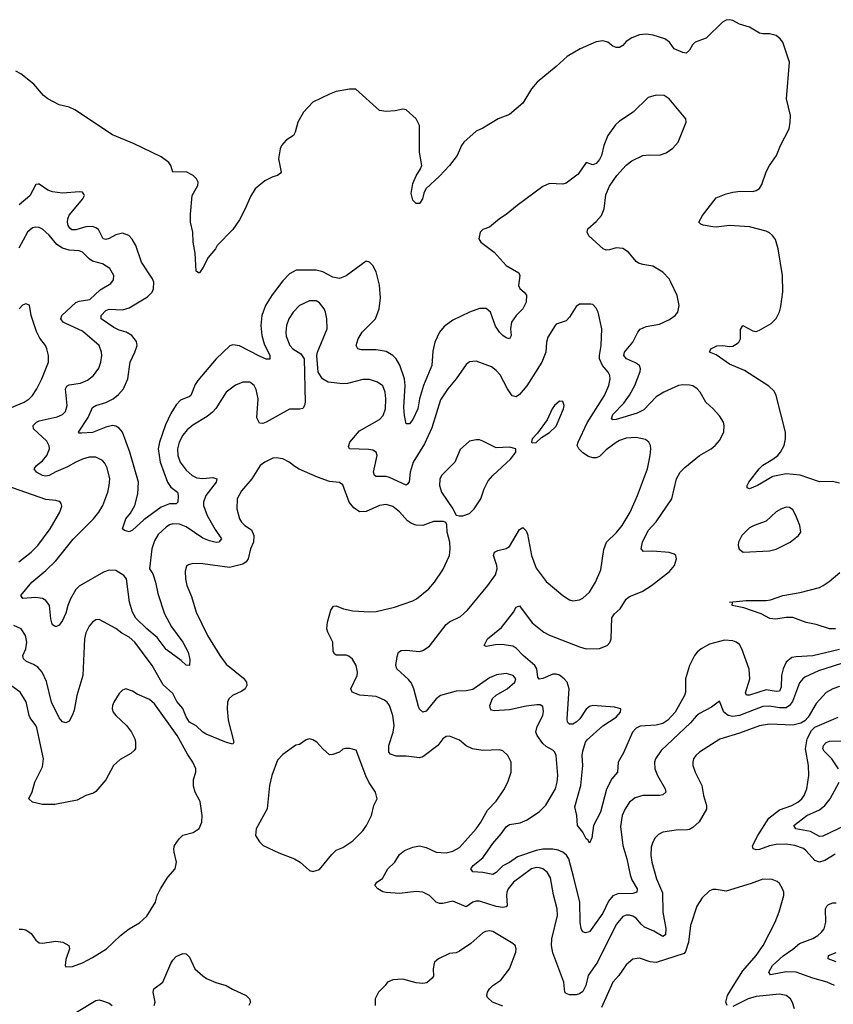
# Model space of a CAD drawing. Header units: inches. Extents: x 1473912 to 1647258, y 640388 to 773423.
# Tile 302 of 420: x 1511713 to 1516592, y 760737 to 766644. Entities that reach past the tile are written whole.
import ezdxf

# ---------------------------------------------------------------- set-up
doc = ezdxf.new("R2010")
doc.units = ezdxf.units.IN
doc.header["$MEASUREMENT"] = 0
doc.layers.add('B5716', color=7, linetype='Continuous')

msp = doc.modelspace()

# ---------------------------------------------------------------- linework, layer by layer
at = {"layer": 'B5716', "color": 5}
for points, elevation in [([(1516630, 763863.3), (1516586.4, 763873.6), (1516510, 763871.6), (1516392.4, 763912.4), (1516310, 763918.7), (1516230, 763903.9), (1516137.3, 763850), (1516090, 763829.8), (1516075.5, 763835.5), (1516074.3, 763850), (1516085.3, 763870), (1516146.7, 763950), (1516170, 763972.5), (1516230, 764006.7), (1516258.3, 764030), (1516274.9, 764050), (1516297.2, 764090), (1516306.1, 764130), (1516305.8, 764170), (1516249.3, 764389.3), (1516236.4, 764416.4), (1516205.5, 764445.5), (1516059.3, 764539.3), (1515970, 764578), (1515890, 764634.4), (1515849.4, 764650), (1515856.9, 764670), (1515893.2, 764686.8), (1515930, 764689.3), (1515970, 764682.8), (1515990, 764685.5), (1516010, 764696.5), (1516025.6, 764710), (1516034.8, 764730), (1516035.3, 764784.7), (1516050, 764808.5), (1516110, 764776.9), (1516130, 764773.7), (1516150, 764780.4), (1516219.6, 764820.4), (1516250, 764850.5), (1516269, 764891), (1516276.8, 764923.2), (1516288.6, 765011.4), (1516286.6, 765110), (1516261.9, 765270), (1516245.1, 765325.1), (1516227.6, 765350), (1516210, 765365.8), (1516190, 765375.8), (1516090, 765401.1), (1515970, 765408.4), (1515890, 765399.4), (1515870, 765401.1), (1515812.2, 765412.2), (1515797.7, 765417.7), (1515785.1, 765430), (1515806.8, 765470), (1515890, 765574.9), (1515950, 765600.2), (1515990, 765610.2), (1516036, 765616), (1516110, 765612.8), (1516130, 765618.9), (1516148.7, 765631.3), (1516164, 765656), (1516188.4, 765731.6), (1516208.6, 765770), (1516250.8, 765830), (1516274.8, 765890), (1516326.6, 765990), (1516334, 766030), (1516334.8, 766070), (1516311.3, 766170), (1516329.8, 766390), (1516289.9, 766510), (1516273.6, 766530), (1516250, 766548.1), (1516210, 766559.2), (1516170, 766559.2), (1516150, 766563.9), (1516090, 766599.2), (1516030, 766617.5), (1515990, 766639.5), (1515970, 766643.9), (1515950, 766640.5), (1515928.1, 766630), (1515830, 766533.9), (1515763.2, 766510), (1515746.6, 766493.4), (1515730, 766461.4), (1515710, 766443.7), (1515690, 766446.5), (1515637.6, 766470), (1515609.9, 766510), (1515582, 766530), (1515511, 766550.9), (1515470, 766556.2), (1515430, 766552.2), (1515384.3, 766535.7), (1515350, 766512.1), (1515330, 766488.7), (1515310, 766477.2), (1515290, 766476.6), (1515270, 766485.7), (1515239.8, 766510), (1515210, 766516.6), (1515169.6, 766510.4), (1515073.6, 766470), (1514996.6, 766423.4), (1514930, 766363.3), (1514815, 766270), (1514782.7, 766230), (1514730, 766143.1), (1514650, 766074.6), (1514581.6, 766050), (1514490, 765993.3), (1514450, 765974.5), (1514376.3, 765910), (1514361.3, 765890), (1514336.5, 765830), (1514290.2, 765770), (1514230, 765704.2), (1514147.6, 765630), (1514135.8, 765604.2), (1514128.7, 765570), (1514110, 765540.7), (1514090, 765542), (1514070, 765560.5), (1514060.8, 765600.8), (1514070, 765661.3), (1514090, 765707.2), (1514117, 765750), (1514123.4, 765770), (1514111.2, 765850), (1514109.9, 766009.9), (1514090, 766048.7), (1514030, 766103.7), (1514010, 766106.6), (1513963.4, 766096.6), (1513910, 766092.8), (1513870, 766099.6), (1513727.5, 766227.5), (1513690, 766228), (1513610, 766212.8), (1513570, 766197.8), (1513470, 766149.1), (1513414, 766090), (1513381.4, 766030), (1513365.3, 765970), (1513355, 765950), (1513310, 765921.8), (1513283.5, 765890), (1513275.2, 765870), (1513264.3, 765810), (1513279.6, 765730), (1513276.5, 765723.5), (1513259.1, 765710), (1513230, 765700.7), (1513183.3, 765676.7), (1513124.7, 765630), (1513096.2, 765583.8), (1513065, 765510), (1513030, 765443.1), (1512990, 765385.4), (1512897, 765290), (1512886.4, 765270), (1512842.3, 765217.7), (1512810, 765155.6), (1512790, 765125.1), (1512784.8, 765124.8), (1512770, 765135.3), (1512764.1, 765244.1), (1512752.4, 765310), (1512751.3, 765370), (1512737.2, 765430), (1512736.8, 765476.8), (1512747.3, 765590), (1512781.2, 765650), (1512783.5, 765670), (1512773.5, 765690), (1512753, 765710), (1512710, 765730.9), (1512630, 765729.6), (1512618.9, 765770), (1512607.3, 765787.3), (1512560.2, 765820.2), (1512399.5, 765899.5), (1512270, 765953.3), (1512043.5, 766103.5), (1512010, 766118.8), (1511950, 766133.8), (1511881, 766170), (1511855.6, 766190), (1511797, 766257), (1511719.9, 766319.9), (1511690, 766334.2)], 680), ([(1516630, 762865.9), (1516470, 762828.4), (1516370, 762822.4), (1516343.2, 762816.8), (1516310.1, 762789.9), (1516290.7, 762750), (1516280.7, 762710), (1516279.2, 762640.8), (1516270, 762616.8), (1516250, 762614.8), (1516190, 762623.2), (1516090, 762592.5), (1516070.9, 762590.9), (1516065.2, 762605.2), (1516092.2, 762690), (1516087.6, 762747.6), (1516043, 762870), (1516030, 762894.8), (1516010, 762909.8), (1515990, 762916.8), (1515938.8, 762921.2), (1515850, 762897.8), (1515798.9, 762870), (1515774.7, 762850), (1515759.7, 762830), (1515730.2, 762770), (1515706, 762690), (1515705.5, 762610), (1515699, 762590), (1515643, 762490), (1515599, 762441), (1515570, 762421.2), (1515530, 762411.8), (1515434.1, 762405.9), (1515410, 762393.7), (1515387, 762370), (1515333.3, 762246.7), (1515302.3, 762190), (1515297.4, 762130), (1515263.6, 762090), (1515232.6, 762027.4), (1515196, 761890), (1515153.7, 761810), (1515144.4, 761735.6), (1515130, 761704), (1515121, 761721), (1515110, 761729.6), (1515090, 761769.6), (1515058.4, 761810), (1515053.3, 761870), (1515042.6, 761922.6), (1515078.3, 762050), (1515089.9, 762170), (1515086.4, 762230), (1515090, 762254.9), (1515105.5, 762310), (1515115.6, 762324.4), (1515210, 762408.3), (1515290, 762459), (1515314.8, 762490), (1515317, 762510), (1515280, 762520), (1515150, 762529.7), (1515130, 762523.5), (1515110, 762506.9), (1515072, 762450), (1515050.6, 762429.4), (1515030, 762417.4), (1515010, 762417.2), (1514997.3, 762430), (1514995.4, 762450), (1515007.2, 762630), (1514995.3, 762670), (1514978.7, 762690), (1514950, 762711.2), (1514930, 762718.3), (1514910, 762718.4), (1514850, 762692.2), (1514827.2, 762687.2), (1514820.6, 762700.6), (1514813.1, 762750), (1514802.5, 762770), (1514731.2, 762830), (1514690, 762873.7), (1514670, 762886.1), (1514603.5, 762896.5), (1514565.3, 762894.7), (1514510, 762884.2), (1514497.2, 762890), (1514518.9, 762930), (1514601.7, 762998.3), (1514674, 763090), (1514690, 763118.8), (1514710, 763126.8), (1514786.7, 763026.7), (1514856.1, 762970), (1514890, 762951.6), (1515070, 762881.8), (1515110, 762870.7), (1515189.1, 762870.9), (1515235.4, 762890), (1515251.7, 762908.3), (1515259, 762930), (1515264.2, 763055.8), (1515279.6, 763080.4), (1515314.2, 763110), (1515350, 763166.9), (1515370, 763184.1), (1515446.2, 763213.8), (1515502.4, 763250), (1515610, 763332.9), (1515639.8, 763370), (1515651.6, 763410), (1515646.9, 763430), (1515637.5, 763437.5), (1515607.6, 763447.6), (1515510, 763455.7), (1515453.6, 763453.6), (1515440.4, 763470), (1515448.3, 763510), (1515480.7, 763579.3), (1515528.7, 763631.3), (1515624.1, 763770), (1515652.2, 763890), (1515673.5, 763930), (1515701.6, 763958.4), (1515789.9, 764030.1), (1515859.5, 764070), (1515882.9, 764090), (1515910, 764119.1), (1515934.7, 764170), (1515938, 764210), (1515933.3, 764230), (1515910, 764266.6), (1515871.5, 764310), (1515827.1, 764350), (1515792.9, 764410), (1515776.4, 764430), (1515750, 764446.6), (1515730, 764452.1), (1515690, 764453.9), (1515663, 764450), (1515574.9, 764410), (1515530, 764381.2), (1515456.5, 764303.5), (1515415.7, 764284.3), (1515290, 764246.1), (1515270, 764243.1), (1515262.3, 764250), (1515270, 764275.2), (1515336.2, 764343.8), (1515370, 764391), (1515401.4, 764450), (1515433, 764533), (1515435.4, 764550), (1515429.8, 764570), (1515406.4, 764586.4), (1515352, 764610), (1515336.5, 764630), (1515340.2, 764650), (1515389, 764710), (1515418.7, 764770), (1515432.8, 764787.2), (1515470, 764802.5), (1515550, 764817.7), (1515610, 764844.7), (1515643, 764870), (1515659.7, 764890), (1515668, 764930), (1515655.8, 764990), (1515618, 765070), (1515607.3, 765090), (1515569.6, 765130), (1515510, 765164.7), (1515450, 765174.5), (1515423.7, 765183.7), (1515410, 765193), (1515364.2, 765250), (1515330, 765271), (1515290, 765275.6), (1515250, 765263.5), (1515230, 765262.2), (1515212.3, 765270), (1515126.7, 765346.7), (1515115.1, 765370), (1515120.5, 765390), (1515170, 765433.1), (1515202.3, 765470), (1515217.3, 765510), (1515227.5, 765592.5), (1515250, 765646), (1515294, 765710), (1515348.9, 765771.1), (1515383.3, 765796.7), (1515450, 765828.2), (1515486.7, 765833.3), (1515550, 765831.3), (1515590, 765844.9), (1515630, 765873.1), (1515662, 765910), (1515709.5, 766030), (1515706.6, 766050), (1515607.6, 766170), (1515577.2, 766190), (1515529, 766191), (1515482.5, 766177.5), (1515390.9, 766089.1), (1515310, 766035.4), (1515286.3, 766013.7), (1515239, 765950), (1515215.2, 765890), (1515202, 765830), (1515190, 765805.2), (1515170, 765781.2), (1515150, 765774), (1515110, 765788), (1515062, 765718), (1514990, 765663.6), (1514970, 765658), (1514890, 765661.1), (1514850, 765642.6), (1514696.4, 765530), (1514630, 765475.1), (1514590, 765449.6), (1514530, 765399.5), (1514490, 765385.2), (1514474.8, 765370), (1514466, 765330), (1514478, 765310), (1514558, 765250), (1514630, 765168.7), (1514706.1, 765126.1), (1514712.2, 765110), (1514704, 765050), (1514711.4, 765031.4), (1514738.7, 765010), (1514751.7, 764991.7), (1514750, 764949.6), (1514730.2, 764910), (1514689.2, 764870), (1514662.7, 764830), (1514655.3, 764790), (1514660.2, 764750), (1514650, 764728.7), (1514630, 764735.3), (1514610, 764748.9), (1514589.9, 764769.9), (1514565.7, 764805.7), (1514535.8, 764890), (1514510, 764910.6), (1514470, 764911.3), (1514410.4, 764890), (1514310, 764842.2), (1514257.6, 764802.4), (1514230.8, 764769.2), (1514202, 764710), (1514190, 764655.3), (1514184.8, 764570), (1514133.7, 764450), (1514110.7, 764370), (1514101, 764310), (1514070, 764246), (1514050, 764218.7), (1514030, 764219.3), (1514019.4, 764270), (1514016.9, 764316.9), (1514024.1, 764450), (1514020.1, 764490), (1513991.6, 764571.6), (1513970, 764608.7), (1513949.7, 764630), (1513910, 764653), (1513850, 764663.6), (1513763, 764663), (1513740.7, 764670), (1513729.8, 764689.8), (1513742.7, 764730), (1513766.1, 764770), (1513846.8, 764850), (1513868.2, 764910), (1513875.8, 764975.8), (1513870.7, 765050.7), (1513850.9, 765130.9), (1513830, 765169.3), (1513810, 765189.2), (1513790, 765196), (1513670, 765107.2), (1513630, 765091.9), (1513590, 765100.3), (1513530, 765131.9), (1513490, 765142.2), (1513370, 765141.1), (1513330, 765119.7), (1513290, 765078.3), (1513226.3, 764993.7), (1513187.4, 764930), (1513164.7, 764870), (1513158.7, 764810), (1513164.3, 764750), (1513179.6, 764699.6), (1513212.5, 764630), (1513212, 764608), (1513190, 764608.2), (1513150, 764625), (1513030, 764688.1), (1512990, 764694), (1512973.4, 764686.6), (1512890, 764608.6), (1512780.4, 764479.6), (1512764.9, 764455.1), (1512738.3, 764390), (1512730, 764382.7), (1512677.8, 764362.2), (1512650, 764334), (1512618.1, 764281.9), (1512586.6, 764213.4), (1512550.6, 764110), (1512543, 764070), (1512554.2, 763990), (1512599.3, 763870), (1512619.5, 763839.5), (1512658.3, 763810), (1512662.8, 763790), (1512661.3, 763750), (1512650, 763740.5), (1512610, 763739.8), (1512561.3, 763718.7), (1512456.7, 763643.3), (1512390, 763580.7), (1512370, 763572), (1512340.2, 763580.2), (1512329.3, 763589.3), (1512349.8, 763650), (1512377.1, 763682.9), (1512403.6, 763730), (1512420.4, 763799.6), (1512424.4, 763870), (1512374, 764050), (1512330, 764169.6), (1512310, 764193.8), (1512290, 764205.3), (1512270, 764209), (1512230, 764199.9), (1512150, 764168.3), (1512083.5, 764163.5), (1512070, 764164.5), (1512065.1, 764170), (1512123, 764257), (1512150, 764317.4), (1512169.6, 764330), (1512230, 764347.7), (1512272.8, 764370), (1512305.3, 764394.7), (1512335.5, 764430), (1512361.8, 764490), (1512374.1, 764590), (1512403.8, 764650), (1512417.2, 764690), (1512412.9, 764712.9), (1512384.7, 764750), (1512351.5, 764770), (1512310, 764782.1), (1512277.6, 764797.6), (1512200.4, 764850), (1512200.3, 764870), (1512230, 764898.5), (1512250, 764908.2), (1512330, 764903.6), (1512370, 764915.8), (1512478.7, 764981.3), (1512506.2, 765010), (1512515.9, 765030), (1512517.1, 765070), (1512509.8, 765090), (1512442.5, 765190), (1512409.2, 765289.2), (1512387.8, 765327.8), (1512367.6, 765350), (1512330, 765364.2), (1512290, 765352.7), (1512250, 765330.6), (1512230, 765326), (1512212.3, 765330), (1512184.3, 765384.3), (1512170, 765396.2), (1512150, 765403.1), (1512110, 765402), (1512050, 765383.4), (1512024.2, 765384.2), (1512012.7, 765392.7), (1512003.9, 765410), (1511998.7, 765430), (1512000.6, 765450), (1512010, 765471.6), (1512092, 765570), (1512101.2, 765590), (1512098, 765598), (1512089.3, 765609.3), (1512071.6, 765611.6), (1511970, 765603.9), (1511910, 765610.8), (1511881.1, 765621.1), (1511830, 765657.6), (1511822.8, 765657.2), (1511810, 765655.1), (1511773.3, 765586.7), (1511710, 765533.2)], 720), ([(1516685, 762795), (1516502.7, 762737.3), (1516421, 762699), (1516408.3, 762690), (1516390, 762665.4), (1516346.7, 762553.3), (1516330.1, 762529.9), (1516310, 762515.7), (1516270, 762515.1), (1516210, 762526.3), (1516170, 762523.8), (1516030, 762469.9), (1515990, 762463.4), (1515961.7, 762470), (1515935.9, 762490), (1515910, 762555.3), (1515860.4, 762519.6), (1515790, 762481.6), (1515770, 762465.6), (1515734.6, 762425.4), (1515559.5, 762260.5), (1515524.7, 762210), (1515519.1, 762190), (1515520.7, 762150), (1515538.2, 762110), (1515584, 762030), (1515586.7, 762010), (1515570, 761994.7), (1515551.3, 761990), (1515450.2, 761989.8), (1515404.2, 761975.8), (1515370, 761949.7), (1515343.5, 761910), (1515326.6, 761870), (1515316.4, 761803.6), (1515330.1, 761690), (1515353.6, 761610), (1515373.2, 761513.2), (1515384.4, 761484.4), (1515415.9, 761430), (1515414.6, 761410), (1515390, 761401.1), (1515299.4, 761400.6), (1515270, 761388.1), (1515243.7, 761356.3), (1515210, 761284.7), (1515130, 761172.1), (1515105.7, 761165.7), (1515090, 761173), (1515079.3, 761190), (1515072.9, 761230), (1515071.1, 761350), (1515036.5, 761496.5), (1515006.5, 761610), (1514992.5, 761632.5), (1514969.8, 761650), (1514941.8, 761661.8), (1514910, 761667.8), (1514850, 761667.4), (1514810, 761660.9), (1514697.3, 761622.7), (1514650, 761588.2), (1514610, 761567.1), (1514570, 761528.7), (1514550, 761516.1), (1514490, 761529), (1514430, 761532.7), (1514418.4, 761550), (1514433, 761570), (1514490, 761615.6), (1514550, 761701.5), (1514600.8, 761759.2), (1514630, 761802.8), (1514650, 761816.3), (1514713.3, 761826.7), (1514756.2, 761843.8), (1514830, 761894), (1514867.7, 761932.3), (1514926, 762030), (1514936, 762070), (1514939.4, 762110), (1514930.6, 762230.6), (1514921.7, 762250), (1514910, 762262.6), (1514870, 762284.2), (1514850, 762302.7), (1514815.4, 762350), (1514808.4, 762370), (1514816.2, 762403.8), (1514849.8, 762470), (1514854.1, 762494.1), (1514850, 762524), (1514833.7, 762533.7), (1514814.5, 762534.5), (1514750, 762526.3), (1514650, 762504), (1514557.4, 762497.4), (1514542.4, 762502.4), (1514535.6, 762510), (1514532.4, 762530), (1514547.5, 762572.5), (1514569.1, 762590.9), (1514635.3, 762630), (1514681.1, 762670), (1514687.8, 762690), (1514671.8, 762710), (1514630, 762721.5), (1514572.9, 762712.9), (1514530, 762695.6), (1514430, 762626), (1514390, 762618.2), (1514330, 762615.2), (1514236.4, 762590), (1514210, 762569.8), (1514150, 762495.1), (1514130, 762489.7), (1514110, 762507), (1514103.3, 762523.3), (1514076.1, 762630), (1514063.1, 762663.1), (1514045.2, 762685.2), (1513974, 762750), (1513967.3, 762770), (1513976.6, 762823.4), (1513985.2, 762850), (1514001.2, 762858.8), (1514030, 762861.3), (1514110, 762854.4), (1514130, 762860.5), (1514170, 762886), (1514270, 763014.9), (1514289.2, 763030.8), (1514356.6, 763063.4), (1514398.7, 763101.3), (1514519.8, 763250), (1514565.5, 763314.5), (1514575.5, 763350), (1514573.5, 763370), (1514553.8, 763430), (1514560.4, 763450), (1514579.7, 763460.3), (1514629.2, 763470.8), (1514650, 763484), (1514710, 763586), (1514730, 763597.1), (1514750, 763577.1), (1514757.8, 763557.8), (1514781.5, 763430), (1514810, 763352.7), (1514870, 763273), (1514970.8, 763190), (1515010, 763164), (1515030, 763157.3), (1515070, 763163), (1515090, 763173.4), (1515129.3, 763210), (1515166.6, 763270), (1515197.3, 763342.8), (1515214.9, 763465.1), (1515230.7, 763509.3), (1515292.5, 763567.5), (1515325.6, 763610), (1515373.6, 763690), (1515418.2, 763790), (1515478.3, 763950), (1515494, 764030), (1515497, 764070), (1515495.1, 764090), (1515486, 764110), (1515466, 764126), (1515410, 764136.9), (1515350, 764133.1), (1515310, 764120.4), (1515290, 764108.4), (1515230, 764063.1), (1515190, 764023.2), (1515170, 764015.6), (1515150, 764015.4), (1515123.3, 764023.3), (1515090, 764045.8), (1515066.6, 764070), (1515056.4, 764090), (1515061.4, 764110), (1515114.8, 764225.2), (1515219.8, 764390), (1515245.3, 764450), (1515254.2, 764490), (1515250.9, 764510), (1515240.9, 764530), (1515208.1, 764570), (1515190.6, 764610), (1515189, 764630), (1515199.2, 764690), (1515203.7, 764790), (1515182.7, 764890), (1515170, 764914), (1515150, 764935.3), (1515138, 764938), (1515070, 764937.2), (1515050, 764924), (1515010, 764859), (1514990, 764837.2), (1514930, 764817.2), (1514924, 764810), (1514879.9, 764740.1), (1514872.4, 764710), (1514868.8, 764650), (1514843.6, 764590), (1514753, 764447), (1514710, 764395.1), (1514690, 764382), (1514666.6, 764386.6), (1514638, 764430), (1514593.2, 764513.2), (1514570, 764539.7), (1514541.1, 764561.1), (1514450, 764595.8), (1514410, 764591.5), (1514390, 764576.2), (1514330.4, 764490), (1514279.6, 764430), (1514236.6, 764363.4), (1514184.6, 764195.4), (1514140.2, 764099.8), (1514072.1, 763990), (1514054.1, 763930), (1514048.2, 763871.8), (1514041.2, 763858.8), (1514030, 763851.1), (1513930, 763897.5), (1513910, 763902.9), (1513850, 763903.1), (1513840.5, 763910), (1513833.5, 763930), (1513855.8, 764030), (1513849.6, 764050), (1513830, 764061), (1513805.7, 764065.7), (1513690, 764069.8), (1513683.5, 764083.5), (1513692.1, 764110), (1513750, 764177.3), (1513870, 764244.9), (1513892.4, 764270), (1513906.5, 764310), (1513908.9, 764368.9), (1513903.9, 764410), (1513890, 764447), (1513859.3, 764470), (1513810, 764486), (1513770, 764486), (1513678.2, 764461.8), (1513650, 764460.4), (1513562, 764470), (1513528.5, 764488.5), (1513502.4, 764530), (1513495.1, 764630), (1513498.7, 764650), (1513556.9, 764790), (1513555.4, 764850), (1513546.9, 764890), (1513537.7, 764910), (1513510, 764946), (1513490, 764956.8), (1513450, 764957.6), (1513390, 764929.7), (1513351.8, 764890), (1513326.7, 764850), (1513311.6, 764810), (1513308, 764770), (1513310, 764746), (1513332, 764690), (1513350, 764668.8), (1513399.1, 764639.1), (1513418.4, 764610), (1513424.9, 764350), (1513421.5, 764330), (1513410, 764311.6), (1513392.5, 764307.5), (1513330, 764307), (1513190, 764229.8), (1513170, 764222), (1513150, 764223.5), (1513135.4, 764255.4), (1513143.5, 764370), (1513130, 764426), (1513118, 764450), (1513092.3, 764470), (1513050, 764468.5), (1513007.7, 764452.3), (1512950.4, 764410), (1512888.2, 764311.7), (1512869.6, 764290.4), (1512836.3, 764263.7), (1512750, 764210.7), (1512716.2, 764183.8), (1512690, 764152.2), (1512668.8, 764110), (1512658.8, 764070), (1512660.5, 764030), (1512675.8, 763990), (1512710, 763941.3), (1512746.3, 763910), (1512775.7, 763895.7), (1512810, 763890.7), (1512870, 763898.4), (1512894.4, 763890), (1512891.5, 763870), (1512829.4, 763790), (1512814.2, 763750), (1512814.8, 763730), (1512837.5, 763670), (1512884.8, 763584.8), (1512922, 763530), (1512906, 763510), (1512890, 763508.2), (1512850, 763517.1), (1512810, 763534.2), (1512710, 763601.9), (1512670, 763617.1), (1512630, 763620.2), (1512610, 763613.4), (1512590, 763599.8), (1512543.7, 763556.3), (1512521.4, 763518.6), (1512505.1, 763470), (1512491.7, 763350), (1512510, 763319.3), (1512527.9, 763270), (1512541.7, 763201.7), (1512580.7, 763080.7), (1512622.7, 763002.7), (1512690.3, 762910), (1512723.1, 762850), (1512733.8, 762806.2), (1512730, 762769.2), (1512710, 762772.7), (1512680.1, 762800.1), (1512590, 762865.7), (1512537, 762937), (1512474, 762990), (1512410, 763054.3), (1512389.1, 763090), (1512371.1, 763148.9), (1512352.3, 763290), (1512338, 763310), (1512290, 763339.3), (1512250, 763342.3), (1512214.4, 763330), (1512070, 763245), (1512050, 763224.8), (1512018, 763170), (1512001.1, 763130), (1511990, 763082.9), (1511970, 763039.7), (1511950, 763011.5), (1511930, 763002), (1511910, 763014.5), (1511905.6, 763025.6), (1511899, 763050), (1511891.2, 763130), (1511870, 763160.3), (1511850, 763171.7), (1511810, 763177.8), (1511732, 763172), (1511719.6, 763190), (1511784.4, 763270), (1511870, 763339.8), (1511930, 763396.8), (1512032.4, 763527.6), (1512154.5, 763650), (1512187.2, 763690), (1512210.9, 763730), (1512240.4, 763810), (1512249.8, 763850), (1512252.9, 763890), (1512236.1, 763956.1), (1512223.5, 763983.5), (1512210, 763999.6), (1512170, 764019.7), (1512130, 764018.8), (1512090, 764007.5), (1512050, 763990.5), (1511999.4, 763960.6), (1511928.3, 763931.7), (1511890, 763908.7), (1511870, 763904.7), (1511850, 763909.3), (1511813.3, 763930), (1511799.7, 763950), (1511814.2, 763970), (1511850, 763997.7), (1511874.3, 764030), (1511891.2, 764070), (1511890, 764088), (1511876.2, 764116.2), (1511796, 764190), (1511793.3, 764210), (1511813.7, 764230), (1511830, 764237.4), (1511938.1, 764261.9), (1511970, 764275.8), (1511986.3, 764293.7), (1511996.8, 764330), (1511987.1, 764430), (1511995.3, 764444.7), (1512010, 764452.5), (1512076.8, 764463.2), (1512119.4, 764480.6), (1512155.4, 764510), (1512186.3, 764553.7), (1512199.3, 764590), (1512204.2, 764630), (1512202.7, 764650), (1512188.4, 764690), (1512090, 764775.8), (1511990, 764820.6), (1511973.7, 764830), (1511959.8, 764850), (1511965.3, 764870), (1512050, 764946.5), (1512070, 764954.5), (1512133.8, 764966.2), (1512195.7, 765024.3), (1512259.3, 765060.7), (1512275.9, 765084.1), (1512277.6, 765110), (1512252.1, 765152.1), (1512210, 765178.7), (1512150, 765194.4), (1512129.3, 765209.3), (1512089.6, 765250), (1512070, 765257.8), (1512010, 765261.6), (1511970, 765273.3), (1511936.2, 765296.2), (1511890, 765352), (1511850, 765387.4), (1511830, 765396.8), (1511810, 765399.3), (1511790, 765394.4), (1511760.2, 765370), (1511707.5, 765272.5)], 740), ([(1511630, 764303.6), (1511739.5, 764350), (1511769.6, 764370), (1511789.7, 764390), (1511815.4, 764430), (1511844.7, 764490), (1511885.6, 764590), (1511885.1, 764630), (1511876.2, 764670), (1511866.6, 764690), (1511833.2, 764733.2), (1511813, 764773), (1511780.7, 764870), (1511772.1, 764932.1), (1511750, 764939.3), (1511730, 764931.6), (1511710, 764909.2)], 760), ([(1516630, 762644.2), (1516590, 762629.7), (1516550, 762608.3), (1516490, 762542.4), (1516440.4, 762459.6), (1516421.6, 762438.4), (1516396.6, 762423.4), (1516348.6, 762411.4), (1516210, 762418.6), (1516150, 762407.5), (1516030, 762363.6), (1515911.7, 762328.3), (1515789.3, 762250.7), (1515768.4, 762230), (1515754.4, 762210), (1515748.5, 762190), (1515750.4, 762170), (1515763.7, 762130), (1515803.6, 762050), (1515812.7, 761990), (1515832.3, 761930), (1515831.8, 761908.2), (1515787.3, 761832.7), (1515750, 761798), (1515730, 761785.6), (1515716.8, 761783.2), (1515650, 761782.4), (1515569.2, 761770.8), (1515544.2, 761755.8), (1515524.1, 761735.9), (1515508.8, 761710), (1515499.1, 761680.9), (1515497.6, 761630), (1515504.5, 761590), (1515531.7, 761490), (1515566.8, 761406.8), (1515570.1, 761290), (1515588.5, 761191.5), (1515586.3, 761153.7), (1515570, 761144.2), (1515516.3, 761176.3), (1515460.5, 761200.5), (1515438.8, 761218.8), (1515410, 761253.5), (1515390, 761267), (1515370, 761273), (1515350, 761272.3), (1515330, 761263.1), (1515290, 761215.3), (1515178, 760990), (1515120.8, 760910), (1515107.7, 760850), (1515090, 760814.5), (1515070, 760799.7), (1515050, 760794), (1515010, 760795.1), (1514990, 760802.9), (1514982, 760810), (1514975.1, 760870), (1514910, 761046), (1514901.9, 761090), (1514904.7, 761130), (1514938, 761270), (1514935.9, 761310), (1514913.9, 761393.9), (1514895.2, 761495.2), (1514875.4, 761530), (1514849.2, 761549.2), (1514830, 761556.8), (1514810, 761558), (1514781.1, 761550), (1514674.6, 761470), (1514642.6, 761430), (1514634.8, 761410), (1514631.5, 761390), (1514635.8, 761330), (1514630, 761322), (1514610, 761318.6), (1514570, 761323.4), (1514470, 761355.4), (1514450, 761356.3), (1514430, 761350.7), (1514390, 761322), (1514310, 761355.3), (1514250, 761342.4), (1514230, 761342.2), (1514209.8, 761349.8), (1514169.6, 761390), (1514130, 761410.8), (1514090, 761413.3), (1513990, 761403), (1513910, 761407.1), (1513890, 761412.6), (1513859.5, 761430), (1513842.7, 761450), (1513855.1, 761470), (1513887.9, 761492.1), (1513919.8, 761550), (1513961.7, 761590), (1513990, 761635.8), (1514020.7, 761659.3), (1514070, 761680.7), (1514110, 761688.1), (1514150, 761678.5), (1514210.9, 761650.9), (1514270, 761645.7), (1514310, 761655), (1514350, 761678.5), (1514450, 761790.3), (1514478, 761830), (1514517.3, 761902.7), (1514570, 761955.3), (1514615.5, 762024.5), (1514640.7, 762070), (1514660.7, 762130), (1514660.7, 762190), (1514640.9, 762230), (1514610, 762257), (1514590, 762263.6), (1514490, 762259.8), (1514428.9, 762268.9), (1514390, 762288.2), (1514350, 762321.3), (1514290, 762345.1), (1514270, 762343.7), (1514250.3, 762329.7), (1514220.4, 762290), (1514130, 762220.9), (1514110, 762215.8), (1514030, 762226), (1513970, 762226.1), (1513936.9, 762236.9), (1513926.5, 762250), (1513926.1, 762290), (1513953.2, 762370), (1513958.5, 762410), (1513950.8, 762470), (1513929.8, 762529.8), (1513915.8, 762550), (1513901.3, 762561.3), (1513850, 762583.8), (1513752.5, 762592.5), (1513705.4, 762610), (1513698.2, 762630), (1513736.4, 762710), (1513738.9, 762730), (1513729.6, 762770), (1513708.1, 762808.1), (1513686.5, 762826.5), (1513670, 762831.2), (1513611.3, 762831.3), (1513600.1, 762840.1), (1513592.8, 762852.8), (1513589.7, 762910), (1513559.7, 762970), (1513555.3, 762990), (1513558.7, 763030), (1513578.5, 763101.5), (1513594, 763126), (1513610, 763128.4), (1513654, 763110), (1513710, 763098), (1513810, 763091.1), (1513850, 763094), (1513961.1, 763118.9), (1514070, 763158.7), (1514092, 763170), (1514166.6, 763230), (1514200.7, 763270), (1514250, 763342.8), (1514289.3, 763430), (1514294.5, 763470), (1514292, 763510), (1514276, 763570), (1514274, 763614), (1514268.4, 763628.4), (1514254, 763634), (1514193.8, 763633.8), (1514130.3, 763609.7), (1514090, 763611.2), (1514061.4, 763621.4), (1514037.3, 763637.3), (1513990, 763691.1), (1513950, 763722.6), (1513910, 763735.6), (1513870, 763728.7), (1513790, 763692.7), (1513750, 763691.1), (1513715.8, 763715.8), (1513689.1, 763749.1), (1513650, 763854.5), (1513630, 763867.3), (1513570, 763873.6), (1513499.4, 763899.4), (1513388.3, 763948.3), (1513362.6, 763962.6), (1513329, 763990), (1513290, 764009.4), (1513250, 764016), (1513230, 764012.7), (1513182.8, 763990), (1513154, 763970), (1513104.9, 763890), (1513042.5, 763817.5), (1513016.5, 763770), (1513014.3, 763710), (1513031.5, 763650), (1513042.8, 763630), (1513062.6, 763610), (1513103.5, 763583.5), (1513117.4, 763550), (1513113.8, 763510), (1513096.5, 763470), (1513081.7, 763410), (1513070, 763391), (1513050, 763378.5), (1512970, 763357.2), (1512810, 763379.7), (1512750, 763380.7), (1512725.5, 763374.5), (1512713.7, 763366.3), (1512704.1, 763335.9), (1512706.4, 763290), (1512714.4, 763250), (1512743.2, 763183.2), (1512771.7, 763090), (1512838.9, 762950), (1512912.3, 762830), (1512950, 762777.4), (1513054.1, 762694.1), (1513072.4, 762670), (1513075.5, 762650), (1513064, 762630), (1513044.3, 762615.7), (1512988.7, 762590), (1512967.7, 762570), (1512959.7, 762550), (1512957.7, 762510), (1512962.4, 762442.4), (1512995.8, 762310), (1512990, 762297.2), (1512952, 762308), (1512830, 762358.3), (1512810, 762369.7), (1512770, 762407.2), (1512731, 762430), (1512710, 762462.4), (1512690.9, 762510.9), (1512653.9, 762553.9), (1512630, 762602.2), (1512573.4, 762653.4), (1512507.5, 762770), (1512403.8, 762910), (1512370, 762939.8), (1512324.3, 762964.2), (1512290, 762990.9), (1512190, 763045.1), (1512170, 763043.6), (1512150, 763029.6), (1512130, 763005.1), (1512110, 762966.6), (1512101.5, 762930), (1512090.8, 762709.2), (1512054.4, 762590), (1512038.2, 762501.8), (1512030, 762474), (1512010, 762435.3), (1511990, 762426), (1511970, 762432), (1511950, 762456.2), (1511903.1, 762550), (1511873.5, 762673.5), (1511846.8, 762730), (1511820.7, 762760.7), (1511796.2, 762776.2), (1511753.7, 762793.7), (1511734.5, 762810), (1511730.9, 762830), (1511748.6, 762870), (1511755.1, 762910), (1511748.2, 762950), (1511720.7, 762990), (1511677.2, 763010)], 760), ([(1511707.5, 763392.5), (1511781.1, 763450), (1511821, 763490), (1511894.5, 763590), (1511953.3, 763690), (1511965.6, 763725.6), (1511962, 763742), (1511952.8, 763752.8), (1511950, 763754), (1511930, 763760.5), (1511870, 763765.6), (1511630, 763849.9)], 760), ([(1516606, 762990), (1516570, 762990.3), (1516490, 763015.9), (1516430, 763028.4), (1516350, 763057.8), (1516310, 763058.7), (1516247.6, 763047.6), (1516211.2, 763051.2), (1516159.5, 763079.5), (1516056.1, 763116.1), (1515986, 763130), (1515988, 763148), (1515969.3, 763150), (1516070, 763160.2), (1516190, 763160.7), (1516215.4, 763164.6), (1516289, 763190), (1516393.1, 763206.9), (1516510, 763238.5), (1516531.1, 763248.9), (1516566.8, 763273.2), (1516631.5, 763328.5)], 680), ([(1511710, 761187.8), (1511730, 761188.9), (1511750, 761183.1), (1511781.8, 761161.8), (1511810, 761122.8), (1511830, 761106), (1511850, 761104.9), (1511930, 761116.4), (1511971.3, 761110), (1512006.8, 761090), (1512010.7, 761070), (1511990, 761006), (1511986, 760970), (1511990, 760962), (1512030, 760964.9), (1512090, 760986.4), (1512150, 761017.6), (1512232.7, 761070), (1512318, 761150), (1512370, 761190.4), (1512430, 761226.4), (1512474.1, 761265.9), (1512526, 761350), (1512536, 761390), (1512556, 761430), (1512600.1, 761499.9), (1512644, 761550), (1512652.7, 761590), (1512639.3, 761650), (1512637.2, 761670), (1512641.2, 761690), (1512669.2, 761730), (1512690, 761751), (1512752.9, 761767.1), (1512789, 761791), (1512804, 761830), (1512806, 761870), (1512794.2, 761954.2), (1512765.2, 762010), (1512754.6, 762045.4), (1512754.6, 762085.4), (1512768.7, 762130), (1512769, 762150), (1512751.2, 762190), (1512718.7, 762238.7), (1512656.2, 762350), (1512520, 762540), (1512490, 762565.4), (1512417.4, 762597.4), (1512390, 762616.2), (1512350, 762629.5), (1512330, 762620.9), (1512310, 762602.7), (1512277.6, 762550), (1512268.5, 762530), (1512266.7, 762510), (1512272.4, 762490), (1512288.4, 762470), (1512352.7, 762410), (1512383, 762370), (1512403, 762330), (1512407.7, 762310), (1512407.9, 762272.1), (1512399.9, 762260.1), (1512378.3, 762241.7), (1512314.2, 762205.8), (1512274.8, 762170), (1512230, 762084), (1512170, 762014), (1512155.9, 762004.1), (1512110, 761989.4), (1512057.4, 761962.6), (1511923.4, 761936.6), (1511850, 761935.1), (1511789, 761950), (1511767.6, 761970), (1511787.3, 762012.7), (1511804, 762070), (1511850, 762162.8), (1511854.8, 762210), (1511815.3, 762395.3), (1511809.8, 762410), (1511775, 762455), (1511768.3, 762470), (1511752, 762552), (1511715.4, 762610), (1511583, 762703)], 780), ([(1516602.3, 761637.7), (1516540.9, 761599.1), (1516510, 761589.9), (1516480.8, 761600.8), (1516430, 761658.5), (1516412.2, 761672.2), (1516362, 761690), (1516310, 761698), (1516250, 761695.7), (1516210, 761688.7), (1516150, 761666.8), (1516130, 761664.3), (1516110.9, 761670.9), (1516107.6, 761687.6), (1516138.5, 761750), (1516205.6, 761854.4), (1516270, 761903.9), (1516342.4, 761930), (1516378.9, 761950), (1516403.5, 761970), (1516417.8, 761990), (1516433.5, 762030), (1516446, 762110), (1516444, 762170), (1516425.4, 762270), (1516435.8, 762330), (1516460.4, 762379.7), (1516480.4, 762399.6), (1516620.5, 762459.5)], 760), ([(1516622.3, 762150), (1516582.8, 762210), (1516536.1, 762256.1), (1516528.3, 762270), (1516532.5, 762290), (1516550, 762307.5), (1516570, 762315.4), (1516730, 762318.1)], 740), ([(1516667.1, 761812.9), (1516530, 761746.1), (1516510, 761743.4), (1516454.2, 761774.2), (1516367.3, 761790), (1516355.1, 761810), (1516432.2, 761870), (1516510, 761904), (1516541.7, 761930), (1516572.7, 761970), (1516626.3, 762070)], 740), ([(1515955.1, 760730), (1515947.6, 760750), (1515958.2, 760790), (1515980.8, 760830), (1516050, 760937.2), (1516128.8, 761030), (1516172, 761090), (1516243.6, 761230), (1516267.5, 761292.5), (1516294.5, 761390), (1516294.5, 761410), (1516287, 761430), (1516270, 761461.2), (1516254.9, 761474.9), (1516225.8, 761485.8), (1516170, 761487.6), (1516098.6, 761461.4), (1515950, 761417), (1515890, 761426), (1515870, 761425.2), (1515850, 761417.2), (1515804.7, 761375.3), (1515774.2, 761325.8), (1515736.1, 761210), (1515723.7, 761110), (1515706.1, 761053.9), (1515697, 761043), (1515530, 760989.1), (1515492.9, 760992.9), (1515430, 761013.7), (1515390, 761007.6), (1515350, 760975.1), (1515305.2, 760910), (1515270.1, 760869.9), (1515202, 760718)], 780), ([(1516598.7, 760850), (1516555.6, 760870), (1516470, 760894), (1516370, 760929.9), (1516310, 760932.3), (1516214.7, 760914.7), (1516204.8, 760930), (1516228.2, 760970), (1516291.2, 761028.8), (1516350, 761067.5), (1516390, 761102.2), (1516470, 761132.9), (1516499.7, 761150), (1516522, 761170), (1516536.5, 761190), (1516547.4, 761230), (1516544.7, 761310), (1516553.1, 761326.9), (1516563.7, 761336.3), (1516590, 761346.3), (1516610, 761345.5)], 760), ([(1514610, 760727), (1514549, 760750), (1514518.6, 760778.6), (1514513.2, 760790), (1514517.2, 760810), (1514529.3, 760830), (1514549.2, 760850), (1514598.3, 760881.7), (1514649.7, 760950.3), (1514687, 761050), (1514689.5, 761070), (1514683.7, 761090), (1514670, 761102), (1514550, 761174.3), (1514530, 761178), (1514506.3, 761173.7), (1514490, 761165.1), (1514418.2, 761101.8), (1514350, 761056), (1514330, 761046.6), (1514290, 761042), (1514224, 761010), (1514200.7, 760990), (1514198, 760982), (1514193, 760950), (1514194, 760906), (1514186.4, 760893.6), (1514154.4, 760865.6), (1514130, 760861.2), (1514090, 760866), (1514010, 760889), (1513950, 760884), (1513918, 760870), (1513904.7, 760850), (1513864.7, 760810), (1513844.7, 760770), (1513844.7, 760730)], 780), ([(1512519.8, 760730), (1512524.2, 760750), (1512512.6, 760810), (1512516.2, 760830), (1512570.6, 760869.4), (1512618.6, 760981.4), (1512630, 761002.4), (1512650, 761023.8), (1512690, 761042), (1512710, 761040.7), (1512730, 761021), (1512762, 760950), (1512810, 760907.7), (1512832.5, 760892.5), (1512888.7, 760868.7), (1512951.3, 760850), (1512988.1, 760828.1), (1513071.3, 760790), (1513091.3, 760770), (1513096, 760750), (1513086.8, 760730)], 760), ([(1516610, 760992.6), (1516561.2, 761010), (1516562.7, 761030), (1516610, 761047.6)], 740), ([(1512054, 760690), (1512170, 760759.6), (1512190, 760763.2), (1512210, 760759), (1512250, 760743.7), (1512266.4, 760730)], 760), ([(1516359.7, 760710), (1516347.5, 760747.5), (1516334.7, 760770), (1516310, 760791.1), (1516270, 760797.8), (1516130, 760783.7), (1516081.3, 760770), (1515990, 760724.5)], 780)]:
    msp.add_lwpolyline(points, dxfattribs=dict(at, elevation=elevation))
for points, elevation in [([(1514950, 764356.2), (1514919.3, 764330), (1514905.7, 764310), (1514875.6, 764244.4), (1514817.1, 764162.9), (1514786, 764130), (1514782, 764110), (1514786, 764106), (1514810, 764106.8), (1514842.5, 764137.5), (1514890, 764168.2), (1514930, 764204.9), (1514974.3, 764310), (1514976.9, 764330), (1514970, 764352.7)], 760), ([(1514450, 764123.7), (1514410, 764116), (1514354.6, 764065.4), (1514321.6, 763990), (1514243, 763910), (1514232.8, 763887.2), (1514230.4, 763850), (1514243.1, 763810), (1514311, 763710), (1514330, 763672), (1514347.3, 763667.3), (1514370, 763668.2), (1514410, 763682), (1514437.2, 763710), (1514477.2, 763770), (1514498, 763830), (1514522.7, 763877.3), (1514549.6, 763910.4), (1514657.2, 764010), (1514688.7, 764050), (1514688, 764070), (1514650, 764079.3), (1514570, 764075.3), (1514490, 764115.1), (1514470, 764122.7)], 760), ([(1516310, 763719.7), (1516281.6, 763710), (1516250, 763690.8), (1516190, 763635.1), (1516117.1, 763610), (1516090, 763595.8), (1516043.2, 763550), (1516023.6, 763510), (1516021.3, 763490), (1516027.2, 763467.2), (1516050.4, 763450.4), (1516210, 763458.6), (1516250, 763468.1), (1516333.6, 763510), (1516383.6, 763550), (1516396.3, 763570), (1516392, 763610), (1516367.3, 763670), (1516350, 763703.6), (1516330, 763717.7)], 720), ([(1513450, 762329), (1513430, 762324), (1513390, 762296), (1513368.6, 762291.4), (1513290, 762236), (1513259, 762201), (1513224.9, 762110), (1513210.4, 762050), (1513197.1, 761910), (1513130.8, 761790), (1513126, 761750), (1513150, 761712), (1513172, 761690), (1513266.2, 761646.2), (1513361, 761610), (1513394.8, 761590), (1513450, 761541), (1513470, 761534.8), (1513510, 761546), (1513583.9, 761636.1), (1513610, 761661), (1513650, 761678.8), (1513710, 761718.8), (1513770, 761778.8), (1513792.3, 761810), (1513822.7, 761870), (1513836, 761930), (1513856, 761970), (1513846.6, 762010), (1513807, 762070), (1513788, 762108), (1513730, 762262), (1513692.5, 762272.5), (1513667.3, 762272.7), (1513650, 762268.7), (1513630, 762249.3), (1513590, 762236), (1513570, 762234), (1513530, 762269), (1513495.3, 762310), (1513470, 762324)], 780)]:
    msp.add_lwpolyline(points, close=True, dxfattribs=dict(at, elevation=elevation))

doc.saveas('drawing.dxf')
